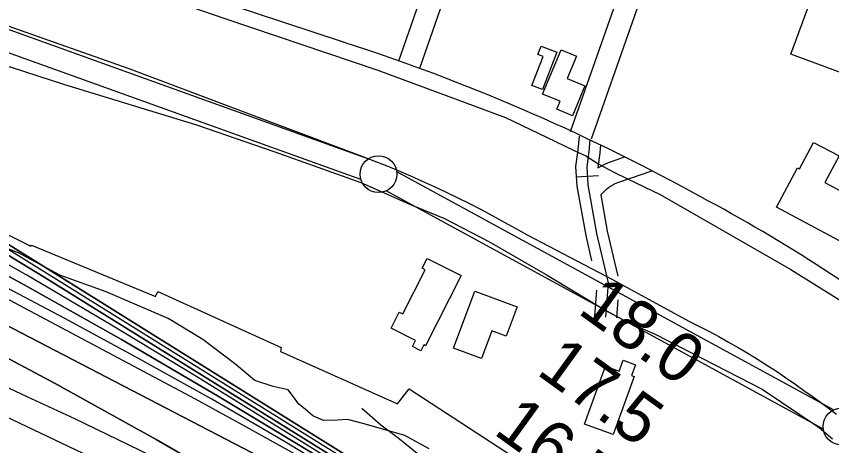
# Model space of a CAD drawing. Extents: x 3625074 to 3663148, y 511451 to 537151.
# Drawn here: x 3657757 to 3658865, y 531598 to 532181 of the extents above; entities that cross this region are included whole.
import ezdxf

# ---------------------------------------------------------------- set-up
doc = ezdxf.new("R2010")
doc.units = 0
for name, color, linetype in [('V-BLDG-OTLN', 7, 'Continuous'), ('V-LEVE-TOET', 7, 'Continuous'), ('V-RIVR-EDGE', 7, 'Continuous'), ('V-RIVR-RANG', 7, 'Continuous'), ('V-ROAD-CNTR', 7, 'Continuous'), ('V-RRAP-RVMT', 7, 'Continuous'), ('V-SURV-LINE', 7, 'Continuous'), ('V-TOPO-DPTH', 7, 'Continuous'), ('V-TOPO-MAJR', 7, 'Continuous'), ('V-TOPO-MINR', 7, 'Continuous'), ('V-TOPO-WATR', 7, 'Continuous')]:
    doc.layers.add(name, color=color, linetype=linetype)

msp = doc.modelspace()

# ---------------------------------------------------------------- linework, layer by layer
at = {"layer": 'V-BLDG-OTLN'}
for points in [[(3659001, 532058.8), (3658808.9, 532130), (3658843.2, 532222.5), (3659035.3, 532151.3)], [(3658491.4, 532132.7), (3658471.8, 532081.8), (3658457.6, 532087.2), (3658472.7, 532126.8), (3658465.7, 532129.5), (3658470.1, 532140.9)], [(3658512.7, 532046.2), (3658491.2, 532055.2), (3658495.7, 532065.9), (3658472, 532075.8), (3658497, 532136), (3658518, 532127.2), (3658505.3, 532096.7), (3658529.5, 532086.7)], [(3658914.3, 531855.5), (3658789.7, 531921.9), (3658818.3, 531975.5), (3658820.8, 531974.1), (3658840, 532010.1), (3658874.7, 531991.6), (3658855.4, 531955.6), (3658942.8, 531909)], [(3658361.2, 531829), (3658313.2, 531733.5), (3658310.5, 531734.9), (3658306.5, 531726.9), (3658295.1, 531732.6), (3658299.3, 531740.9), (3658266.4, 531757.5), (3658277.4, 531779.2), (3658282.2, 531776.8), (3658312.5, 531837), (3658308.6, 531839), (3658315.2, 531852.1)], [(3658350.9, 531730.3), (3658379.8, 531807.9), (3658437.4, 531786.4), (3658422.5, 531746.6), (3658403, 531753.9), (3658389, 531716.1)], [(3658528.8, 531627.2), (3658557.4, 531705.9), (3658576, 531699.1), (3658581.3, 531713.9), (3658598.2, 531707.7), (3658592.9, 531693.3), (3658596.5, 531692), (3658567.9, 531613)]]:
    msp.add_lwpolyline(points, close=True, dxfattribs=at)
at = {"layer": 'V-LEVE-TOET'}
for points in [[(3657864.8, 532239), (3658042, 532178), (3658248.2, 532108.3), (3658421.8, 532043.8), (3658488.4, 532011.5), (3658515.6, 531998.7), (3658530.9, 531992), (3658548.6, 531980.5), (3658568.6, 531969.6), (3658587.5, 531960.4), (3658631.7, 531939.1), (3658809, 531837.2), (3658923.2, 531766.3)], [(3657679.9, 532134.8), (3657821.5, 532089.3), (3658001.9, 532033.9), (3658108.2, 531997.2), (3658225, 531955.6), (3658293.7, 531925.2), (3658338.9, 531906.4), (3658399.2, 531875.5), (3658478.3, 531829.7), (3658560.3, 531780.3), (3658588.3, 531765.2), (3658624.7, 531749.4), (3658770, 531674.4), (3658847.8, 531622.7), (3658865.9, 531607.1)]]:
    msp.add_lwpolyline(points, dxfattribs=at)
at = {"layer": 'V-RIVR-EDGE'}
msp.add_lwpolyline([(3658317.9, 531593.7), (3658284.8, 531611.6), (3658229.7, 531627.7), (3658207.1, 531633.2), (3658193, 531632.6), (3658174.6, 531632.1), (3658159.9, 531638.2), (3658149.5, 531647.5), (3658141, 531654.2), (3658132.4, 531665.9), (3658126.3, 531673.9), (3658106.1, 531678.2), (3658081, 531686.2), (3658053.5, 531709.6), (3658010.7, 531742.2), (3657963.6, 531770.5), (3657879.1, 531806.8), (3657816.6, 531829.6), (3657760.4, 531859.8), (3657714.4, 531877.1)], dxfattribs=at)
at = {"layer": 'V-ROAD-CNTR'}
msp.add_line((3658547.7, 531964.5), (3658517.7, 531962.9), dxfattribs=at)
for points in [[(3659707.1, 535345.1), (3658537.8, 532014.4)], [(3658276.7, 532120.8), (3658793.4, 533604.9)], [(3658305.1, 532110.9), (3658483.8, 532624.4)], [(3658694.9, 532552.3), (3658509.5, 532024.3)], [(3657430.6, 532399.6), (3657838.5, 532266.7), (3658202.5, 532146.1)], [(3657722.1, 532176.6), (3657910, 532110.5), (3658112, 532034.3), (3658226.4, 531991.5), (3658243, 531985.1), (3658259.6, 531978.5), (3658276, 531971.7), (3658292.4, 531964.7), (3658308.6, 531957.5), (3658324.8, 531950.1), (3658340.9, 531942.5), (3658356.9, 531934.8), (3658372.9, 531926.8), (3658388.7, 531918.7), (3658404.4, 531910.3), (3658420, 531901.8), (3658435.6, 531893.1), (3658451, 531884.3), (3658567.1, 531823.6), (3658670.7, 531767), (3658684.3, 531760.2), (3658697.8, 531753.3), (3658711.2, 531746.1), (3658724.5, 531738.7), (3658737.7, 531731.1), (3658750.8, 531723.4), (3658763.8, 531715.4), (3658776.7, 531707.3), (3658789.5, 531699), (3658802.1, 531690.5), (3658814.6, 531681.9), (3658827, 531673), (3658838.2, 531665.2), (3658849.3, 531657.1), (3658860.3, 531648.9), (3658871.2, 531640.5)], [(3658521.6, 532018.3), (3658519.9, 531999.4), (3658516.9, 531977.2), (3658518.4, 531950.4), (3658530.5, 531883.4), (3658538.6, 531848.9)], [(3658536.2, 532013.4), (3658534.8, 531997.7), (3658532, 531976.6), (3658533.3, 531952.2), (3658545.2, 531886.4), (3658561, 531819.2), (3658557.6, 531772.5)], [(3658550.7, 532006.6), (3658549.8, 531996), (3658546.9, 531975.3)], [(3658561.3, 531982.9), (3658573.3, 531987), (3658583.2, 531990.5)], [(3658546.9, 531975.3), (3658554.7, 531979.6), (3658561.3, 531982.9)], [(3658573, 531955.2), (3658592.6, 531962), (3658620.4, 531971.5)], [(3658551, 531938.9), (3658556.4, 531944.4), (3658558.7, 531946.4), (3658561, 531948.2), (3658563.5, 531950), (3658566, 531951.6), (3658568.7, 531953.1), (3658573, 531955.2)], [(3658551, 531938.9), (3658559.9, 531889.5), (3658574.3, 531828.1)], [(3658545.2, 531809.2), (3658542.6, 531773.6)], [(3658574.3, 531796.1), (3658572.5, 531771.4)]]:
    msp.add_lwpolyline(points, dxfattribs=at)
for centre, radius, start, end in [((3657370.3, 529565.9), 2711, 61.2303, 72.123), ((3657623.4, 529944.6), 2257.6, 52.3259, 62.2364)]:
    msp.add_arc(centre, radius, start, end, dxfattribs=at)
at = {"layer": 'V-RRAP-RVMT'}
for points in [[(3657597.5, 531958.8), (3657777.1, 531868.8)], [(3657777.1, 531868.8), (3657778, 531870.3), (3657946.1, 531800.5), (3657949.4, 531807.3), (3658117, 531731.2), (3658115.9, 531725.8), (3658274.9, 531654.6), (3658290.8, 531675.2), (3658471.5, 531557.4)]]:
    msp.add_lwpolyline(points, dxfattribs=at)
at = {"layer": 'V-SURV-LINE'}
for points in [[(3657199.4, 532360.9), (3658235.4, 531987.7)], [(3658225.2, 531959.5), (3657189.3, 532332.6)], [(3658273.8, 531970.5), (3658867.6, 531646.5)], [(3658853.3, 531620.2), (3658259.5, 531944.1)]]:
    msp.add_lwpolyline(points, dxfattribs=at)
for centre in [(3658249.1, 531966.9), (3658878, 531623.8)]:
    msp.add_circle(centre, 25, dxfattribs=at)
at = {"layer": 'V-TOPO-DPTH'}
for points in [[(3657330.4, 532131.1), (3658391.2, 531468.5), (3658409, 531456.3), (3658426, 531443), (3658441.7, 531428.2), (3658456.6, 531412.5), (3659206.4, 530464.4)], [(3658976.5, 530515.4), (3658418.2, 531410.8), (3658413.9, 531415.3), (3658409.4, 531419.6), (3658404.5, 531423.4), (3658399.3, 531426.9), (3658275.2, 531503.4), (3658207.4, 531544.3), (3658139.1, 531584.3), (3658070.1, 531623), (3658000.6, 531660.9), (3657327.6, 532019.3)], [(3658976.5, 530515.4), (3658418.2, 531410.8), (3658413.9, 531415.3), (3658409.4, 531419.6), (3658404.5, 531423.4), (3658399.3, 531426.9), (3658275.2, 531503.4), (3658207.4, 531544.3), (3658139.1, 531584.3), (3658070.1, 531623), (3658000.6, 531660.9), (3657327.6, 532019.3)], [(3657636.3, 531888.1), (3657768.8, 531815.9), (3657900.3, 531742), (3658030.3, 531665.6), (3658159.4, 531587.5), (3658396.6, 531440.7), (3658406, 531434.3), (3658414.9, 531427.3), (3658423.2, 531419.6), (3658431, 531411.3), (3659073.3, 530423.7)], [(3659073.3, 530423.7), (3658431, 531411.3), (3658423.2, 531419.6), (3658414.9, 531427.3), (3658406, 531434.3), (3658396.6, 531440.7), (3658159.4, 531587.5), (3658030.3, 531665.6), (3657900.3, 531742), (3657768.8, 531815.9), (3657636.3, 531888.1)], [(3657714.4, 531875.9), (3657793.7, 531827.6), (3658393.9, 531454.6), (3658407.5, 531445.3), (3658420.4, 531435.2), (3658432.4, 531423.9), (3658443.8, 531411.9), (3659122.4, 530451.8)], [(3659122.4, 530451.8), (3658443.8, 531411.9), (3658432.4, 531423.9), (3658420.4, 531435.2), (3658407.5, 531445.3), (3658393.9, 531454.6), (3657793.7, 531827.6), (3657714.4, 531875.9)], [(3657717.1, 531775), (3658123, 531564.7), (3658162, 531544.4), (3658200.9, 531524), (3658239.8, 531503.5), (3658278.6, 531482.8), (3658331.3, 531454.7), (3658343.6, 531447.9), (3658355.9, 531441), (3658368, 531433.9), (3658380, 531426.7), (3658402.1, 531413.1), (3658403, 531412.4), (3658403.9, 531411.8), (3658405.4, 531410.2), (3658419.2, 531394), (3658863.6, 530646.5)], [(3657717.1, 531775), (3658123, 531564.7), (3658162, 531544.4), (3658200.9, 531524), (3658239.8, 531503.5), (3658278.6, 531482.8), (3658331.3, 531454.7), (3658343.6, 531447.9), (3658355.9, 531441), (3658368, 531433.9), (3658380, 531426.7), (3658402.1, 531413.1), (3658403, 531412.4), (3658403.9, 531411.8), (3658405.4, 531410.2), (3658419.2, 531394), (3658863.6, 530646.5)], [(3658812.7, 530663.4), (3658795, 530692.6), (3658777.9, 530722), (3658392.4, 531331.3), (3658379, 531345.1), (3658364.9, 531357.9), (3658349.6, 531369.3), (3658333.6, 531379.8), (3658083.3, 531527.5), (3657947.1, 531606), (3657809.9, 531682.5), (3657671.2, 531756.2)], [(3657671.2, 531756.2), (3657809.9, 531682.5), (3657947.1, 531606), (3658083.3, 531527.5), (3658333.6, 531379.8), (3658349.6, 531369.3), (3658364.9, 531357.9), (3658379, 531345.1), (3658392.4, 531331.3), (3658777.9, 530722), (3658795, 530692.6), (3658812.7, 530663.4)]]:
    msp.add_lwpolyline(points, dxfattribs=at)
at = {"layer": 'V-TOPO-MAJR'}
msp.add_lwpolyline([(3658772.3, 530675.6), (3658746, 530716), (3658719.9, 530756.5), (3658705.5, 530778.9), (3658687.1, 530808.5), (3658669.2, 530838.5), (3658652, 530868.9), (3658635.4, 530899.6), (3658619.6, 530930.7), (3658374.2, 531330.4), (3658365.9, 531339), (3658357.1, 531346.9), (3658347.6, 531354.1), (3658337.6, 531360.6), (3658182.4, 531452.2), (3658097.5, 531500.6), (3658011.8, 531547.3), (3657924.7, 531591.6), (3657836.8, 531634.1), (3657771.9, 531664.3), (3657715.8, 531690.5)], dxfattribs=at)
at = {"layer": 'V-TOPO-MINR'}
for points in [[(3659206.4, 530464.4), (3658456.6, 531412.5), (3658441.7, 531428.2), (3658426, 531443), (3658409, 531456.3), (3658391.2, 531468.5), (3657330.4, 532131.1)], [(3659031.2, 530451.5), (3658424.6, 531411), (3658418.5, 531417.4), (3658412.1, 531423.4), (3658405.2, 531428.8), (3658397.9, 531433.8), (3658218.9, 531544.3), (3658121.3, 531603.3), (3658022.9, 531660.9), (3657923.3, 531716.5), (3657823, 531770.8), (3657297.1, 532048.7)], [(3658976.5, 530515.4), (3658418.2, 531410.8), (3658413.9, 531415.3), (3658409.4, 531419.6), (3658404.5, 531423.4), (3658399.3, 531426.9), (3658275.2, 531503.4), (3658207.4, 531544.3), (3658139.1, 531584.3), (3658070.1, 531623), (3658000.6, 531660.9), (3657327.6, 532019.3)], [(3659139, 530479.1), (3658450.2, 531412.2), (3658437.1, 531426.1), (3658423.2, 531439.1), (3658408.2, 531450.8), (3658392.5, 531461.6), (3657571.3, 531973.2)], [(3659113.1, 530407.1), (3658437.4, 531411.6), (3658427.8, 531421.8), (3658417.7, 531431.2), (3658406.7, 531439.8), (3658395.2, 531447.7), (3658000.9, 531692.1), (3657886.6, 531761.5), (3657771.4, 531829.5), (3657655, 531895.3)], [(3659073.3, 530423.7), (3658431, 531411.3), (3658423.2, 531419.6), (3658414.9, 531427.3), (3658406, 531434.3), (3658396.6, 531440.7), (3658159.4, 531587.5), (3658030.3, 531665.6), (3657900.3, 531742), (3657768.8, 531815.9), (3657636.3, 531888.1)], [(3658863.6, 530646.5), (3658419.2, 531394), (3658405.4, 531410.2), (3658403.9, 531411.8), (3658403, 531412.4), (3658402.1, 531413.1), (3658380, 531426.7), (3658368, 531433.9), (3658355.9, 531441), (3658343.6, 531447.9), (3658331.3, 531454.7), (3658278.6, 531482.8), (3658239.8, 531503.5), (3658200.9, 531524), (3658162, 531544.4), (3658123, 531564.7), (3657717.1, 531775)], [(3658812.7, 530663.4), (3658795, 530692.6), (3658777.9, 530722), (3658392.4, 531331.3), (3658379, 531345.1), (3658364.9, 531357.9), (3658349.6, 531369.3), (3658333.6, 531379.8), (3658083.3, 531527.5), (3657947.1, 531606), (3657809.9, 531682.5), (3657671.2, 531756.2)], [(3659200.6, 530559.2), (3658473.1, 531413), (3658454.4, 531434.6), (3658435.4, 531455.9), (3658416.1, 531476.9), (3658396.6, 531497.8), (3658385, 531509.9), (3658358.9, 531536), (3658332, 531561.2), (3658304, 531585.2), (3658275.3, 531608.3), (3658252.5, 531625.8), (3658226.7, 531648.5)], [(3657848.1, 531587.3), (3657742.5, 531637.4)]]:
    msp.add_lwpolyline(points, dxfattribs=at)
at = {"layer": 'V-TOPO-WATR'}
msp.add_lwpolyline([(3659122.4, 530451.8), (3658443.8, 531411.9), (3658432.4, 531423.9), (3658420.4, 531435.2), (3658407.5, 531445.3), (3658393.9, 531454.6), (3657793.7, 531827.6), (3657714.4, 531875.9)], dxfattribs=at)

# ---------------------------------------------------------------- texts
at = {"layer": 'V-RIVR-RANG'}
for s, p in [('18.0', (3658518, 531778.9)), ('17.5', (3658462, 531696)), ('16.7', (3658403.6, 531614.9))]:
    msp.add_text(s, height=67, rotation=324.1383, dxfattribs=at).set_placement(p)

doc.saveas('drawing.dxf')
